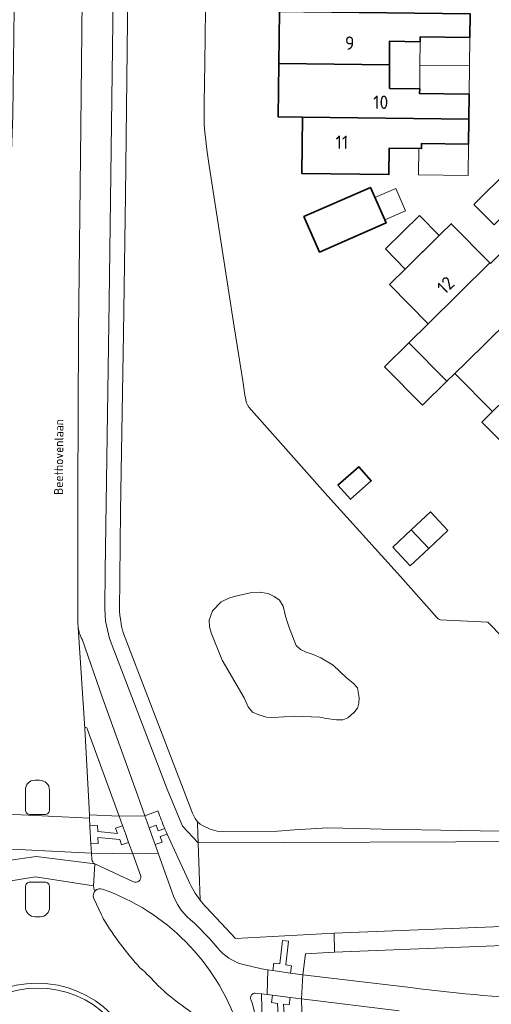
# Model space of a CAD drawing. Header units: metres. Extents: x 149984 to 156489, y 469398 to 478068.
# Tile 423 of 656: x 153422 to 153469, y 472858 to 472957. Entities that reach past the tile are written whole.
import ezdxf
from ezdxf.enums import TextEntityAlignment as Align

# ---------------------------------------------------------------- set-up
doc = ezdxf.new("R2010")
doc.units = ezdxf.units.M
doc.header["$LTSCALE"] = 0.75
for name, color, linetype, lineweight in [('B-WE-GR-BEPLANTING_CULTUUR_BOSPLANTSOEN-GV', 252, 'Continuous', 18), ('B-WE-OG-BEBOUWING-GV', 6, 'Continuous', 35), ('B-WE-OG-BEBOUWING-T18', 1, 'Continuous', 18), ('B-WE-OG-BEBOUWING_LUIFEL-GV', 6, 'Continuous', 18), ('B-WE-OG-TERREIN_BEGROEID-GV', 252, 'Continuous', 18), ('B-WE-OG-TERREIN_ERF-GV', 252, 'Continuous', 18), ('B-WE-OG-TERREIN_OEVER-GV', 252, 'Continuous', 18), ('B-WE-OG-TOPOGRAFIE-T18', 7, 'Continuous', 18), ('B-WE-OG-WATER_MEER-GV', 252, 'Continuous', 18), ('B-WE-VH-GESLOTENVERHARDING_ASFALT-GV', 252, 'Continuous', 18), ('B-WE-VH-GESLOTENVERHARDING_BETON-GV', 252, 'Continuous', 18), ('B-WE-VH-OPENVERHARDING_BETONSTRAATSTEEN-GV', 252, 'Continuous', 18), ('B-WE-VH-OPENVERHARDING_TEGEL-GV', 252, 'Continuous', 18)]:
    doc.layers.add(name, color=color, linetype=linetype, lineweight=lineweight)
doc.styles.add('NLCS-ISO-M500-T18', font='NLCS-ISO.ttf', dxfattribs={"height": 0.9})
doc.styles.add('NLCS-ISO-M750-T18', font='NLCS-ISO.ttf', dxfattribs={"height": 1.35})

msp = doc.modelspace()

# ---------------------------------------------------------------- linework, layer by layer
at = {"layer": 'B-WE-GR-BEPLANTING_CULTUUR_BOSPLANTSOEN-GV', "flags": 128}
msp.add_lwpolyline([(153447.17, 472886.86), (153449.28, 472886.99), (153451.87, 472886.88), (153452.51, 472886.73), (153453.53, 472886.6), (153454.16, 472886.61), (153454.67, 472886.81), (153455.26, 472887.31), (153455.28, 472887.31), (153455.61, 472887.76), (153455.64, 472887.76), (153455.79, 472888.3), (153455.81, 472888.83), (153455.65, 472889.83), (153455.23, 472890.31), (153454.56, 472890.84), (153453.19, 472892.12), (153451.95, 472892.87), (153451.19, 472893.2), (153450.48, 472893.44), (153449.91, 472893.73), (153449.46, 472894.12), (153449.25, 472894.64), (153449.01, 472895.32), (153448.79, 472895.84), (153448.62, 472896.34), (153448.4, 472897.07), (153448.15, 472898.08), (153447.8, 472898.69), (153447.26, 472899.07), (153446.65, 472899.37), (153445.72, 472899.51), (153444.81, 472899.45), (153443.21, 472899.07), (153442.69, 472898.9), (153441.89, 472898.53), (153441.03, 472897.61), (153440.68, 472896.67), (153440.72, 472896.01), (153440.89, 472895.41), (153442.01, 472892.63), (153444.22, 472888.82), (153444.64, 472887.94), (153445.07, 472887.39), (153445.69, 472887.1), (153446.48, 472886.88)], close=True, dxfattribs=at)
at = {"layer": 'B-WE-OG-BEBOUWING-GV', "flags": 128}
for points in [[(153458.883, 472952.772), (153458.867, 472955.161), (153461.987, 472955.123), (153461.993, 472955.621), (153466.993, 472955.559), (153467.022, 472957.927), (153450.243, 472958.135), (153447.771, 472958.166), (153447.707, 472952.908)], [(153447.707, 472952.908), (153447.642, 472947.539), (153450.111, 472947.508), (153466.891, 472947.301), (153466.922, 472949.809), (153461.922, 472949.871), (153461.929, 472950.371), (153458.899, 472950.409), (153458.883, 472952.772)], [(153450.111, 472947.508), (153450.042, 472941.799), (153458.801, 472941.691), (153458.843, 472944.358), (153462.114, 472944.318), (153462.12, 472944.838), (153466.86, 472944.78), (153466.891, 472947.301)], [(153451.832, 472933.87), (153458.533, 472936.82), (153456.955, 472940.406), (153450.253, 472937.457)], [(153469.057, 472932.725), (153469.017, 472932.766), (153462.773, 472926.621), (153460.835, 472924.714), (153464.675, 472920.812), (153465.49, 472921.613), (153466.613, 472922.719), (153472.859, 472928.865), (153471.092, 472930.659), (153473.443, 472932.976), (153473.167, 472933.257), (153476.515, 472936.562), (153474.69, 472938.411), (153471.197, 472934.833)], [(153458.874, 472930.582), (153462.773, 472926.621), (153469.017, 472932.766), (153465.115, 472936.728), (153464.073, 472935.702), (153460.607, 472932.288)], [(153482.357, 472930.642), (153480.597, 472932.425), (153477.245, 472929.116), (153476.978, 472929.387), (153474.626, 472927.071), (153472.859, 472928.865), (153466.613, 472922.719), (153465.49, 472921.613), (153469.281, 472917.761), (153470.404, 472918.867), (153476.65, 472925.015), (153478.798, 472927.13)], [(153480.374, 472921.234), (153476.65, 472925.015), (153470.404, 472918.867), (153469.281, 472917.761), (153468.201, 472916.697), (153471.923, 472912.916), (153474.127, 472915.085)], [(153453.676, 472910.32), (153454.936, 472908.888), (153457.042, 472910.74), (153455.782, 472912.173)], [(153464.775, 472905.74), (153463.022, 472907.614), (153461.086, 472905.801), (153462.839, 472903.928)]]:
    msp.add_lwpolyline(points, close=True, dxfattribs=at)
at = {"layer": 'B-WE-OG-BEBOUWING_LUIFEL-GV', "flags": 128}
for points in [[(153461.993, 472955.621), (153461.987, 472955.123), (153461.957, 472952.734), (153466.957, 472952.672), (153466.993, 472955.559)], [(153466.957, 472952.672), (153461.957, 472952.734), (153461.929, 472950.371), (153461.922, 472949.871), (153466.922, 472949.809)], [(153466.86, 472944.78), (153462.12, 472944.838), (153462.114, 472944.318), (153461.854, 472944.321), (153461.822, 472941.654), (153466.821, 472941.593)], [(153469.437, 472936.616), (153472.996, 472940.128), (153470.955, 472942.196), (153467.396, 472938.684)], [(153458.404, 472937.113), (153460.505, 472938.037), (153459.511, 472940.296), (153457.41, 472939.372)], [(153460.468, 472932.151), (153463.905, 472935.537), (153461.907, 472937.565), (153458.47, 472934.18)], [(153460.835, 472924.714), (153458.369, 472922.287), (153462.209, 472918.385), (153464.675, 472920.812)], [(153462.839, 472903.928), (153461.086, 472905.801), (153459.22, 472904.055), (153460.973, 472902.182)]]:
    msp.add_lwpolyline(points, close=True, dxfattribs=at)
at = {"layer": 'B-WE-OG-TERREIN_BEGROEID-GV', "flags": 128}
for points in [[(153427.96, 472965.77), (153427.73, 472946.56), (153427.52, 472925.74), (153427.431, 472909.546), (153427.456, 472896.41), (153427.487, 472895.927)], [(153439.771, 472868.409), (153439.581, 472874.171), (153437.99, 472875.877), (153436.469, 472879.616), (153430.628, 472894.834), (153430.248, 472896.583), (153430.153, 472897.872), (153430.183, 472901.697), (153430.596, 472928.86), (153430.988, 472959.642)], [(153427.862, 472894.766), (153429.933, 472888.835), (153433.484, 472878.925), (153434.197, 472876.929), (153435.26, 472877.31)], [(153435.26, 472877.31), (153435.527, 472877.406)], [(153436.444, 472875.076), (153437.56, 472872.64), (153438.624, 472870.317)], [(153474.263, 472874.303), (153439.581, 472874.171), (153439.771, 472868.409)], [(153429.062, 472868.567), (153429.827, 472866.898), (153429.931, 472866.708), (153430.033, 472866.486)], [(153440.414, 472867.649), (153443.335, 472864.528), (153453.289, 472865.069), (153475.3, 472865.93)], [(153475.44, 472864.01), (153453.321, 472863.134), (153450.417, 472862.956), (153450.153, 472860.856), (153460.136, 472859.674)], [(153459.863, 472857.217), (153450.016, 472858.424), (153450.121, 472854.605), (153450.125, 472854.456)]]:
    msp.add_lwpolyline(points, dxfattribs=at)
at = {"layer": 'B-WE-OG-TERREIN_BEGROEID-GV'}
for points in [[(153427.487, 472895.927, 0.090209), (153427.862, 472894.766)], [(153435.527, 472877.406, 0.012485), (153436.209, 472875.629)], [(153436.209, 472875.629, 0.005246), (153436.444, 472875.076)], [(153438.624, 472870.317, 0.056005), (153439.771, 472868.409)], [(153429.239, 472869.377, 0.334769), (153429.062, 472868.567)], [(153429.919, 472869.506, 0.268925), (153429.239, 472869.377)], [(153443.57, 472855.751, 0.229366), (153429.919, 472869.506)], [(153439.771, 472868.409, 0.024951), (153440.414, 472867.649)], [(153430.033, 472866.486, 0.050525), (153433.707, 472861.572)], [(153433.707, 472861.572, -0.040444), (153435.509, 472859.764)], [(153435.509, 472859.764, 0.052165), (153440.591, 472855.971)], [(153460.136, 472859.674, 0.036847), (153489.366, 472858.011)]]:
    msp.add_lwpolyline(points, format="xyb", dxfattribs=at)
at = {"layer": 'B-WE-OG-TERREIN_ERF-GV', "flags": 128}
for points in [[(153440.32, 472958.33), (153440.25, 472952.96), (153440.18, 472948.94), (153440.2, 472946.77), (153440.24, 472945.99), (153440.35, 472945.14), (153440.44, 472944.24), (153440.64, 472942.8), (153443.21, 472926.33), (153444.08, 472920.85), (153444.29, 472919.41), (153444.45, 472918.65), (153444.55, 472918.43), (153444.68, 472918.21), (153452.65, 472909.2), (153459.98, 472901.1), (153463.675, 472896.96), (153463.8, 472896.82), (153463.99, 472896.73), (153468.82, 472896.48), (153476.43, 472888.65)], [(153467.022, 472957.927), (153466.993, 472955.559), (153461.993, 472955.621), (153461.987, 472955.123), (153458.867, 472955.161), (153458.883, 472952.772), (153458.899, 472950.409), (153461.929, 472950.371), (153461.922, 472949.871), (153466.922, 472949.809), (153466.891, 472947.301), (153466.86, 472944.78), (153462.12, 472944.838), (153462.114, 472944.318), (153458.843, 472944.358), (153458.801, 472941.691), (153450.042, 472941.799), (153450.111, 472947.508), (153447.642, 472947.539), (153447.707, 472952.908), (153447.771, 472958.166)], [(153471.923, 472912.916), (153468.201, 472916.697), (153469.281, 472917.761), (153465.49, 472921.613), (153464.675, 472920.812), (153460.835, 472924.714), (153462.773, 472926.621), (153458.874, 472930.582), (153460.607, 472932.288), (153464.073, 472935.702), (153465.115, 472936.728), (153469.017, 472932.766), (153469.057, 472932.725), (153471.197, 472934.833)]]:
    msp.add_lwpolyline(points, dxfattribs=at)
for points in [[(153451.832, 472933.87), (153450.253, 472937.457), (153456.955, 472940.406), (153458.533, 472936.82)], [(153453.676, 472910.32), (153455.782, 472912.173), (153457.042, 472910.74), (153454.936, 472908.888)], [(153464.775, 472905.74), (153462.839, 472903.928), (153461.086, 472905.801), (153463.022, 472907.614)]]:
    msp.add_lwpolyline(points, close=True, dxfattribs=at)
at = {"layer": 'B-WE-OG-TERREIN_OEVER-GV', "flags": 128}
msp.add_lwpolyline([(153430.988, 472959.642), (153430.596, 472928.86), (153430.183, 472901.697), (153430.153, 472897.872), (153430.248, 472896.583), (153430.628, 472894.834), (153436.469, 472879.616), (153437.99, 472875.877), (153439.581, 472874.171), (153439.552, 472875.041), (153439.51, 472876.32), (153439.28, 472876.65), (153439.01, 472877.18), (153432.04, 472895.34), (153431.93, 472895.67), (153431.83, 472896.07), (153431.73, 472896.82), (153431.67, 472897.14), (153431.65, 472897.58), (153431.73, 472907.689), (153432.05, 472925.65), (153432.25, 472939.61), (153432.6, 472968.98)], dxfattribs=at)
msp.add_lwpolyline([(153439.581, 472874.171), (153474.263, 472874.303), (153473.95, 472875.31), (153458.13, 472875.56), (153455.63, 472875.62), (153454.19, 472875.68), (153452.67, 472875.7), (153449.29, 472875.51), (153447.57, 472875.37), (153442.03, 472875.33), (153441.49, 472875.37), (153440.79, 472875.55), (153440.01, 472875.93), (153439.78, 472876.08), (153439.51, 472876.32), (153439.552, 472875.041)], close=True, dxfattribs=at)
at = {"layer": 'B-WE-OG-WATER_MEER-GV', "flags": 128}
for points in [[(153432.6, 472968.98), (153432.25, 472939.61), (153432.05, 472925.65), (153431.73, 472907.689), (153431.65, 472897.58), (153431.67, 472897.14), (153431.73, 472896.82), (153431.83, 472896.07), (153431.93, 472895.67), (153432.04, 472895.34), (153439.01, 472877.18), (153439.28, 472876.65), (153439.51, 472876.32), (153439.78, 472876.08), (153440.01, 472875.93), (153440.79, 472875.55), (153441.49, 472875.37), (153442.03, 472875.33), (153447.57, 472875.37), (153449.29, 472875.51), (153452.67, 472875.7), (153454.19, 472875.68), (153455.63, 472875.62), (153458.13, 472875.56), (153473.95, 472875.31)], [(153476.43, 472888.65), (153468.82, 472896.48), (153463.99, 472896.73), (153463.8, 472896.82), (153463.675, 472896.96), (153459.98, 472901.1), (153452.65, 472909.2), (153444.68, 472918.21), (153444.55, 472918.43), (153444.45, 472918.65), (153444.29, 472919.41), (153444.08, 472920.85), (153443.21, 472926.33), (153440.64, 472942.8), (153440.44, 472944.24), (153440.35, 472945.14), (153440.24, 472945.99), (153440.2, 472946.77), (153440.18, 472948.94), (153440.25, 472952.96), (153440.32, 472958.33)]]:
    msp.add_lwpolyline(points, dxfattribs=at)
msp.add_lwpolyline([(153451.95, 472892.87), (153453.19, 472892.12), (153454.56, 472890.84), (153455.23, 472890.31), (153455.65, 472889.83), (153455.81, 472888.83), (153455.79, 472888.3), (153455.64, 472887.76), (153455.61, 472887.76), (153455.28, 472887.31), (153455.26, 472887.31), (153454.67, 472886.81), (153454.16, 472886.61), (153453.53, 472886.6), (153452.51, 472886.73), (153451.87, 472886.88), (153449.28, 472886.99), (153447.17, 472886.86), (153446.48, 472886.88), (153445.69, 472887.1), (153445.07, 472887.39), (153444.64, 472887.94), (153444.22, 472888.82), (153442.01, 472892.63), (153440.89, 472895.41), (153440.72, 472896.01), (153440.68, 472896.67), (153441.03, 472897.61), (153441.89, 472898.53), (153442.69, 472898.9), (153443.21, 472899.07), (153444.81, 472899.45), (153445.72, 472899.51), (153446.65, 472899.37), (153447.26, 472899.07), (153447.8, 472898.69), (153448.15, 472898.08), (153448.4, 472897.07), (153448.62, 472896.34), (153448.79, 472895.84), (153449.01, 472895.32), (153449.25, 472894.64), (153449.46, 472894.12), (153449.91, 472893.73), (153450.48, 472893.44), (153451.19, 472893.2)], close=True, dxfattribs=at)
at = {"layer": 'B-WE-VH-GESLOTENVERHARDING_ASFALT-GV', "flags": 128}
for points in [[(153421.01, 472958.46), (153420.88, 472947.69), (153420.76, 472944.06), (153420.67, 472927.59), (153420.563, 472910.025), (153420.367, 472900.49), (153420.388, 472896.502), (153420.359, 472896.269), (153418.856, 472882.088), (153418.422, 472878.907), (153418.266, 472877.588), (153418.219, 472877.185), (153418.918, 472877.15), (153428.621, 472876.661), (153428.604, 472876.999), (153428.537, 472878.285), (153428.149, 472885.732), (153427.487, 472895.927), (153427.456, 472896.41), (153427.431, 472909.546), (153427.52, 472925.74), (153427.73, 472946.56), (153427.96, 472965.77)], [(153427.487, 472895.927), (153428.149, 472885.732)], [(153428.378, 472885.749), (153428.491, 472885.419), (153431.6, 472876.873), (153434.197, 472876.929), (153433.484, 472878.925), (153429.933, 472888.835), (153427.862, 472894.766)], [(153423.121, 472880.506), (153423.585, 472880.507)], [(153422.146, 472877.547), (153422.144, 472879.527)], [(153424.584, 472879.51), (153424.586, 472877.536)], [(153424.089, 472877.037), (153422.659, 472877.035)], [(153428.804, 472873.147), (153418.043, 472873.69), (153417.807, 472873.702), (153417.653, 472872.401)], [(153428.836, 472872.521), (153428.804, 472873.147)], [(153436.932, 472869.271), (153435.549, 472873.143), (153432.977, 472873.087), (153433.799, 472870.827)], [(153417.351, 472871.947), (153423.245, 472872.816), (153429.149, 472872.048)], [(153433.06, 472870.255), (153429.149, 472872.048), (153429.021, 472869.843)], [(153429.239, 472869.377), (153429.219, 472869.386), (153429.09, 472869.448), (153429.021, 472869.843), (153423.184, 472870.762), (153417.355, 472869.795), (153417.317, 472869.273), (153417.183, 472869.231)], [(153422.637, 472870.223), (153424.103, 472870.224)], [(153422.157, 472867.692), (153422.155, 472869.739)], [(153424.595, 472869.734), (153424.597, 472867.683)], [(153429.021, 472869.843), (153429.09, 472869.448), (153429.219, 472869.386), (153429.239, 472869.377)], [(153430.033, 472866.486), (153429.931, 472866.708), (153429.827, 472866.898), (153429.062, 472868.567)], [(153423.63, 472866.714), (153423.138, 472866.713)], [(153441.559, 472863.552), (153440.762, 472864.491), (153439.194, 472866.077)], [(153475.3, 472865.93), (153453.289, 472865.069), (153453.321, 472863.134), (153475.44, 472864.01)], [(153445.315, 472859), (153445.96, 472858.921), (153446.526, 472858.852), (153446.596, 472861.36), (153445.96, 472861.451), (153444.02, 472861.914)], [(153443.386, 472855.07), (153443.414, 472854.908), (153443.776, 472854.819), (153445.816, 472854.797), (153445.78, 472854.941), (153445.072, 472857.936), (153444.868, 472858.467)]]:
    msp.add_lwpolyline(points, dxfattribs=at)
at = {"layer": 'B-WE-VH-GESLOTENVERHARDING_ASFALT-GV'}
for points in [[(153427.862, 472894.766, -0.090209), (153427.487, 472895.927)], [(153428.149, 472885.732, -0.790254), (153428.378, 472885.749)], [(153422.144, 472879.527, -0.415134), (153423.121, 472880.506)], [(153423.585, 472880.507, -0.413827), (153424.584, 472879.51)], [(153422.659, 472877.035, -0.414633), (153422.146, 472877.547)], [(153424.586, 472877.536, -0.415661), (153424.089, 472877.037)], [(153429.149, 472872.048, -0.208805), (153428.836, 472872.521)], [(153422.155, 472869.739, -0.416152), (153422.637, 472870.223)], [(153424.103, 472870.224, -0.415477), (153424.595, 472869.734)], [(153433.799, 472870.827, -0.624778), (153433.06, 472870.255)], [(153429.062, 472868.567, -0.334769), (153429.239, 472869.377)], [(153429.239, 472869.377, -0.268925), (153429.919, 472869.506)], [(153429.919, 472869.506, -0.229366), (153443.57, 472855.751)], [(153439.194, 472866.077, -0.156529), (153436.932, 472869.271)], [(153423.138, 472866.713, -0.415306), (153422.157, 472867.692)], [(153424.597, 472867.683, -0.414256), (153423.63, 472866.714)], [(153433.707, 472861.572, -0.050525), (153430.033, 472866.486)], [(153444.02, 472861.914, -0.150483), (153441.559, 472863.552)], [(153435.509, 472859.764, 0.040444), (153433.707, 472861.572)], [(153412.813, 472849.474, -1), (153433.875, 472849.474)], [(153440.591, 472855.971, -0.052165), (153435.509, 472859.764)], [(153444.868, 472858.467, -0.430521), (153445.315, 472859)]]:
    msp.add_lwpolyline(points, format="xyb", dxfattribs=at)
at = {"layer": 'B-WE-VH-GESLOTENVERHARDING_ASFALT-GV', "flags": 128}
for points in [[(153418.043, 472873.69), (153428.804, 472873.147), (153428.754, 472874.092), (153428.664, 472875.831), (153428.661, 472875.89), (153428.621, 472876.661), (153418.918, 472877.15), (153418.219, 472877.185), (153418.152, 472876.625), (153417.941, 472874.838), (153417.807, 472873.702)], [(153432.562, 472874.229), (153432.977, 472873.087), (153435.549, 472873.143), (153435.24, 472874.009), (153435.046, 472874.552), (153434.634, 472875.704), (153434.301, 472876.637), (153434.197, 472876.929), (153431.6, 472876.873), (153431.946, 472875.92), (153432.233, 472875.133)], [(153417.355, 472869.795), (153423.184, 472870.762), (153429.021, 472869.843), (153429.149, 472872.048), (153423.245, 472872.816), (153417.351, 472871.947)], [(153446.526, 472858.852), (153447.074, 472858.784), (153448.861, 472858.565), (153450.016, 472858.424), (153450.153, 472860.856), (153448.9, 472861.033), (153447.118, 472861.286), (153446.596, 472861.36)]]:
    msp.add_lwpolyline(points, close=True, dxfattribs=at)
at = {"layer": 'B-WE-VH-GESLOTENVERHARDING_BETON-GV', "flags": 128}
msp.add_lwpolyline([(153460.136, 472859.674), (153450.153, 472860.856), (153450.016, 472858.424), (153459.863, 472857.217)], dxfattribs=at)
at = {"layer": 'B-WE-VH-GESLOTENVERHARDING_BETON-GV'}
for points in [[(153433.875, 472849.474, 1), (153412.813, 472849.474)], [(153413.379, 472849.493, -1), (153433.429, 472849.493)], [(153489.366, 472858.011, -0.036847), (153460.136, 472859.674)]]:
    msp.add_lwpolyline(points, format="xyb", dxfattribs=at)
at = {"layer": 'B-WE-VH-OPENVERHARDING_BETONSTRAATSTEEN-GV'}
for points in [[(153428.378, 472885.749, 0.790254), (153428.149, 472885.732)], [(153423.121, 472880.506, 0.415134), (153422.144, 472879.527)], [(153424.584, 472879.51, 0.413827), (153423.585, 472880.507)], [(153422.146, 472877.547, 0.414633), (153422.659, 472877.035)], [(153424.089, 472877.037, 0.415661), (153424.586, 472877.536)], [(153428.836, 472872.521, 0.208805), (153429.149, 472872.048)], [(153422.637, 472870.223, 0.416152), (153422.155, 472869.739)], [(153424.595, 472869.734, 0.415477), (153424.103, 472870.224)], [(153433.06, 472870.255, 0.624778), (153433.799, 472870.827)], [(153422.157, 472867.692, 0.415306), (153423.138, 472866.713)], [(153423.63, 472866.714, 0.414256), (153424.597, 472867.683)], [(153433.429, 472849.493, 1), (153413.379, 472849.493)], [(153445.315, 472859, 0.430521), (153444.868, 472858.467)]]:
    msp.add_lwpolyline(points, format="xyb", dxfattribs=at)
at = {"layer": 'B-WE-VH-OPENVERHARDING_BETONSTRAATSTEEN-GV', "flags": 128}
for points in [[(153428.149, 472885.732), (153428.537, 472878.285), (153428.604, 472876.999), (153431.6, 472876.873), (153428.491, 472885.419), (153428.378, 472885.749)], [(153423.585, 472880.507), (153423.121, 472880.506)], [(153422.144, 472879.527), (153422.146, 472877.547)], [(153424.586, 472877.536), (153424.584, 472879.51)], [(153422.659, 472877.035), (153424.089, 472877.037)], [(153432.977, 472873.087), (153428.804, 472873.147), (153428.836, 472872.521)], [(153433.799, 472870.827), (153432.977, 472873.087)], [(153429.149, 472872.048), (153433.06, 472870.255)], [(153424.103, 472870.224), (153422.637, 472870.223)], [(153422.155, 472869.739), (153422.157, 472867.692)], [(153424.597, 472867.683), (153424.595, 472869.734)], [(153423.138, 472866.713), (153423.63, 472866.714)], [(153444.868, 472858.467), (153445.072, 472857.936)], [(153446.077, 472854.507), (153445.96, 472858.921), (153445.315, 472859)], [(153445.072, 472857.936), (153445.78, 472854.941), (153445.816, 472854.797)]]:
    msp.add_lwpolyline(points, dxfattribs=at)
at = {"layer": 'B-WE-VH-OPENVERHARDING_TEGEL-GV', "flags": 128}
for points in [[(153428.621, 472876.661), (153428.661, 472875.89), (153429.41, 472875.929), (153429.441, 472875.333), (153431.435, 472875.131), (153431.241, 472875.664), (153431.934, 472875.916), (153431.946, 472875.92), (153431.6, 472876.873), (153428.604, 472876.999)], [(153432.233, 472875.133), (153431.946, 472875.92), (153431.934, 472875.916), (153431.241, 472875.664), (153431.435, 472875.131), (153429.441, 472875.333), (153429.41, 472875.929), (153428.661, 472875.89), (153428.664, 472875.831), (153428.754, 472874.092), (153429.503, 472874.131), (153429.473, 472874.727), (153431.663, 472874.505), (153431.857, 472873.972), (153432.548, 472874.224), (153432.562, 472874.229)], [(153432.977, 472873.087), (153432.562, 472874.229), (153432.548, 472874.224), (153431.857, 472873.972), (153431.663, 472874.505), (153429.473, 472874.727), (153429.503, 472874.131), (153428.754, 472874.092), (153428.804, 472873.147)], [(153448.687, 472864.26), (153448.091, 472864.329), (153447.817, 472861.944), (153447.223, 472862.029), (153447.118, 472861.286), (153448.9, 472861.033), (153449.005, 472861.775), (153448.411, 472861.86)], [(153447.074, 472858.784), (153446.983, 472858.04), (153447.578, 472857.967), (153447.659, 472856.854), (153448.246, 472856.897), (153448.174, 472857.894), (153448.769, 472857.821), (153448.861, 472858.565)]]:
    msp.add_lwpolyline(points, close=True, dxfattribs=at)
for points in [[(153435.527, 472877.406), (153435.26, 472877.31), (153434.197, 472876.929), (153434.301, 472876.637), (153434.634, 472875.704), (153435.341, 472875.956), (153435.542, 472875.391)], [(153436.209, 472875.629), (153435.542, 472875.391), (153435.341, 472875.956), (153434.634, 472875.704), (153435.046, 472874.552), (153435.24, 472874.009), (153435.946, 472874.261), (153435.744, 472874.826), (153436.444, 472875.076)], [(153438.624, 472870.317), (153437.56, 472872.64), (153436.444, 472875.076), (153435.744, 472874.826), (153435.946, 472874.261), (153435.24, 472874.009), (153435.549, 472873.143), (153436.932, 472869.271)], [(153435.542, 472875.391), (153436.209, 472875.629)], [(153447.118, 472861.286), (153447.223, 472862.029), (153447.817, 472861.944), (153448.091, 472864.329), (153448.687, 472864.26), (153448.411, 472861.86), (153449.005, 472861.775), (153448.9, 472861.033), (153450.153, 472860.856), (153450.417, 472862.956), (153453.321, 472863.134), (153453.289, 472865.069), (153443.335, 472864.528), (153440.414, 472867.649)], [(153439.194, 472866.077), (153440.762, 472864.491), (153441.559, 472863.552)], [(153444.02, 472861.914), (153445.96, 472861.451), (153446.596, 472861.36), (153447.118, 472861.286)], [(153448.861, 472858.565), (153448.769, 472857.821), (153448.174, 472857.894), (153448.246, 472856.897), (153447.659, 472856.854), (153447.578, 472857.967), (153446.983, 472858.04), (153447.074, 472858.784), (153446.526, 472858.852), (153445.96, 472858.921), (153446.077, 472854.507)], [(153446.319, 472854.444), (153446.624, 472854.445), (153447.172, 472854.447), (153447.169, 472855.197), (153447.769, 472855.199), (153447.7, 472856.197), (153448.298, 472856.238), (153448.369, 472855.201), (153448.969, 472855.203), (153448.972, 472854.453), (153450.125, 472854.456), (153450.121, 472854.605), (153450.016, 472858.424), (153448.861, 472858.565)]]:
    msp.add_lwpolyline(points, dxfattribs=at)
at = {"layer": 'B-WE-VH-OPENVERHARDING_TEGEL-GV'}
for points in [[(153436.209, 472875.629, -0.012485), (153435.527, 472877.406)], [(153436.444, 472875.076, -0.005246), (153436.209, 472875.629)], [(153439.771, 472868.409, -0.056005), (153438.624, 472870.317)], [(153436.932, 472869.271, 0.156529), (153439.194, 472866.077)], [(153440.414, 472867.649, -0.024951), (153439.771, 472868.409)], [(153441.559, 472863.552, 0.150483), (153444.02, 472861.914)]]:
    msp.add_lwpolyline(points, format="xyb", dxfattribs=at)

# ---------------------------------------------------------------- texts
at = {"layer": 'B-WE-OG-BEBOUWING-T18', "style": 'NLCS-ISO-M750-T18'}
for s, rotation, p in [('9', 0.4, (153454.868, 472954.979)), ('11', 359.4, (153454.081, 472944.963)), ('12', 44.5, (153464.546, 472930.522))]:
    msp.add_text(s, height=1.35, rotation=rotation, dxfattribs=at).set_placement(p, align=Align.MIDDLE)
msp.add_text('10', height=1.35, dxfattribs=at).set_placement((153458, 472949), align=Align.MIDDLE)
at = {"layer": 'B-WE-OG-TOPOGRAFIE-T18', "style": 'NLCS-ISO-M500-T18'}
msp.add_text('Beethovenlaan', height=0.9, rotation=89.6, dxfattribs=at).set_placement((153425.52, 472913.158), align=Align.MIDDLE)

doc.saveas('drawing.dxf')
